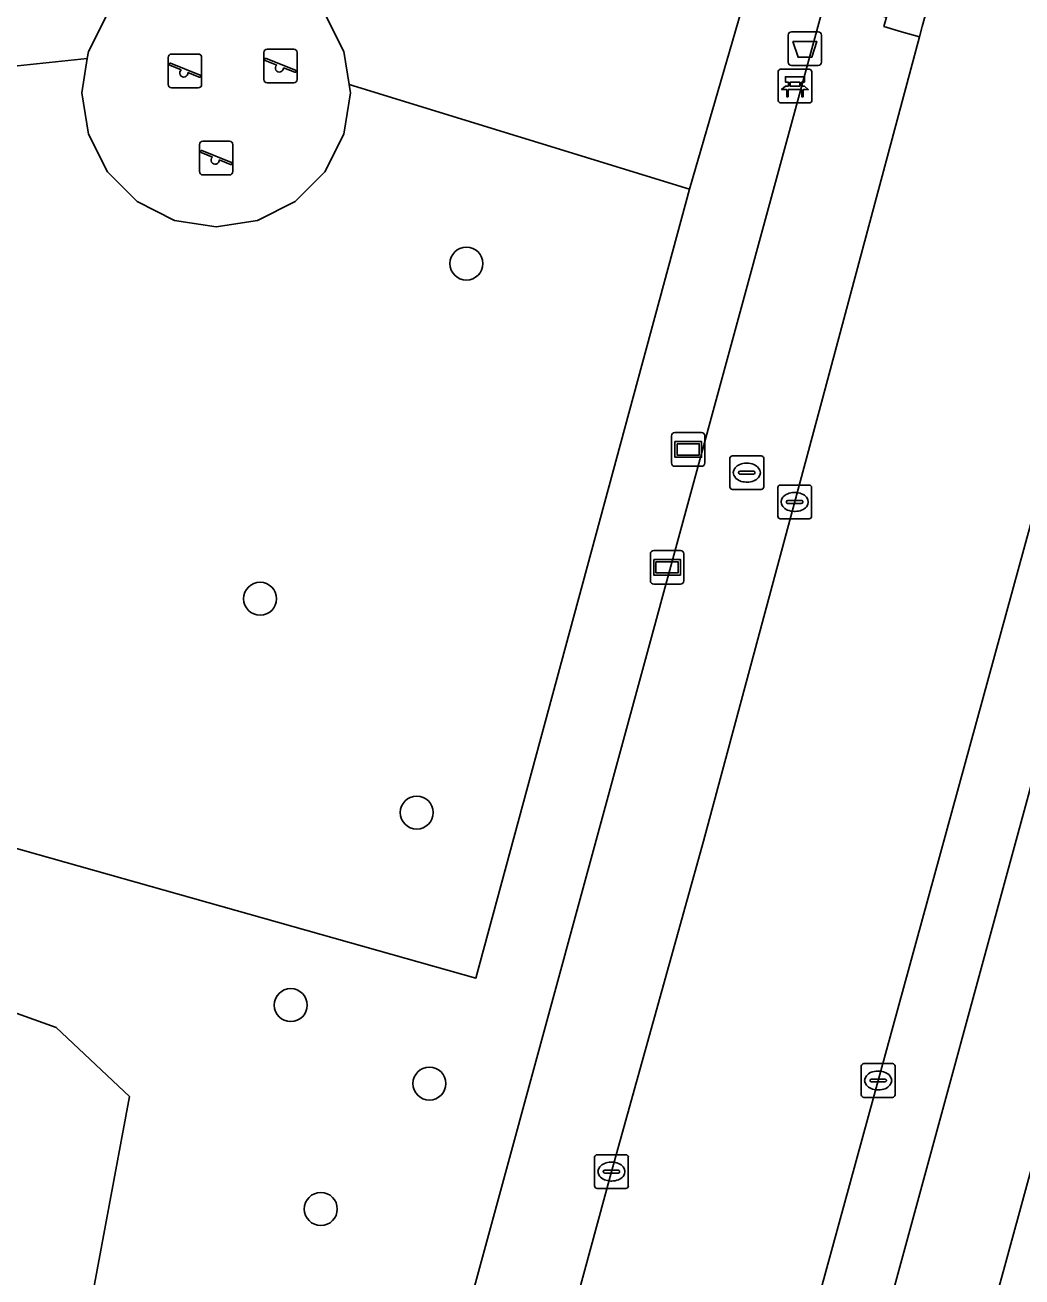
# Model space of a CAD drawing. Extents: x 158031 to 159244, y 380104 to 381214.
# Drawn here: x 158748.37 to 158777.93, y 380825.96 to 380863.09 of the extents above; entities that cross this region are included whole.
import ezdxf

# ---------------------------------------------------------------- set-up
doc = ezdxf.new("R2010")
doc.units = 0
for name, color, linetype in [('IMGEO_Afvalbak', 7, 'Continuous'), ('IMGEO_Bank', 7, 'Continuous'), ('IMGEO_Boom', 7, 'Continuous'), ('IMGEO_Brandkraan', 7, 'Continuous'), ('IMGEO_Erf', 7, 'Continuous'), ('IMGEO_Groenvoorziening', 7, 'Continuous'), ('IMGEO_Haag', 7, 'Continuous'), ('IMGEO_Kolk', 7, 'Continuous'), ('IMGEO_Parkeervlak_open', 7, 'Continuous'), ('IMGEO_Rijbaan_lokaal_gesloten', 7, 'Continuous'), ('IMGEO_Speelvoorziening', 7, 'Continuous'), ('IMGEO_Terreindeel_zand', 7, 'Continuous'), ('IMGEO_Verklikker', 7, 'Continuous'), ('IMGEO_Voetpad_open', 7, 'Continuous')]:
    doc.layers.add(name, color=color, linetype=linetype)

msp = doc.modelspace()

# ---------------------------------------------------------------- linework, layer by layer
at = {"layer": 'IMGEO_Afvalbak'}
for p, q in [((158770.995, 380861.993), (158770.995, 380862.793)), ((158770.995, 380862.793), (158770.995, 380861.993)), ((158771.095, 380862.893), (158771.885, 380862.893)), ((158771.885, 380862.893), (158771.095, 380862.893)), ((158771.985, 380862.793), (158771.985, 380861.993)), ((158771.985, 380861.993), (158771.985, 380862.793)), ((158771.885, 380861.893), (158771.095, 380861.893)), ((158771.095, 380861.893), (158771.885, 380861.893))]:
    msp.add_line(p, q, dxfattribs=at)
msp.add_lwpolyline([(158771.138, 380862.607), (158771.842, 380862.607), (158771.693, 380862.137), (158771.287, 380862.137), (158771.138, 380862.607)], dxfattribs=at)
for centre, start, end in [((158771.095, 380862.793), 90, 180), ((158771.095, 380862.793), 90, 180), ((158771.885, 380862.793), 0, 90), ((158771.885, 380862.793), 360, 90), ((158771.095, 380861.993), 180, 270), ((158771.095, 380861.993), 180, 270), ((158771.885, 380861.993), 270, 0), ((158771.885, 380861.993), 270, 0)]:
    msp.add_arc(centre, 0.1, start, end, dxfattribs=at)
at = {"layer": 'IMGEO_Bank'}
for p, q in [((158770.697, 380860.857), (158770.697, 380861.698)), ((158770.697, 380861.698), (158770.697, 380860.857)), ((158770.772, 380861.782), (158771.613, 380861.782)), ((158771.613, 380861.782), (158770.772, 380861.782)), ((158771.697, 380861.707), (158771.697, 380860.866)), ((158771.697, 380860.866), (158771.697, 380861.707)), ((158771.006, 380861.288), (158771.006, 380861.394)), ((158771.05, 380861.394), (158771.05, 380861.288)), ((158771.338, 380861.4), (158771.056, 380861.4)), ((158771.056, 380861.282), (158771.338, 380861.282)), ((158771.344, 380861.288), (158771.344, 380861.394)), ((158771.388, 380861.394), (158771.388, 380861.288)), ((158771.394, 380861.18), (158771.001, 380861.18)), ((158771.622, 380860.782), (158770.781, 380860.782)), ((158770.781, 380860.782), (158771.622, 380860.782))]:
    msp.add_line(p, q, dxfattribs=at)
for points in [[(158770.944, 380861.18), (158770.802, 380861.18), (158770.914, 380861.282), (158771, 380861.282)], [(158771, 380861.4), (158770.914, 380861.4), (158770.914, 380861.561), (158771.477, 380861.561), (158771.477, 380861.4), (158771.394, 380861.4)], [(158771.394, 380861.282), (158771.477, 380861.282), (158771.589, 380861.18), (158771.45, 380861.18)], [(158770.994, 380861.173), (158770.994, 380860.966), (158770.951, 380860.966), (158770.951, 380861.173)], [(158771.444, 380861.173), (158771.444, 380860.966), (158771.4, 380860.966), (158771.4, 380861.173)]]:
    msp.add_lwpolyline(points, dxfattribs=at)
for centre, radius, start, end in [((158770.775, 380861.704), 0.0779, 92.4484, 184.2845), ((158770.775, 380861.704), 0.0779, 92.4484, 184.2845), ((158771.619, 380861.704), 0.0779, 2.4484, 94.2845), ((158771.619, 380861.704), 0.0779, 2.4484, 94.2845), ((158770.999, 380861.393), 0.00671, 2.8957, 87.1043), ((158770.999, 380861.289), 0.00671, 272.8957, 357.1043), ((158771.056, 380861.393), 0.00671, 92.8957, 177.1043), ((158771.056, 380861.289), 0.00671, 182.8957, 267.1043), ((158771.338, 380861.393), 0.00671, 2.8957, 87.1043), ((158771.338, 380861.289), 0.00671, 272.8957, 357.1043), ((158771.395, 380861.393), 0.00671, 92.8957, 177.1043), ((158771.395, 380861.289), 0.00671, 182.8957, 267.1043), ((158770.775, 380860.86), 0.0779, 182.4484, 274.2845), ((158770.775, 380860.86), 0.0779, 182.4484, 274.2845), ((158770.944, 380861.173), 0.00671, 2.8957, 87.1043), ((158771.001, 380861.173), 0.00671, 92.8957, 177.1043), ((158771.393, 380861.173), 0.00671, 2.8957, 87.1043), ((158771.45, 380861.173), 0.00671, 92.8957, 177.1043), ((158771.619, 380860.86), 0.0779, 272.4484, 4.2845), ((158771.619, 380860.86), 0.0779, 272.4484, 4.2845)]:
    msp.add_arc(centre, radius, start, end, dxfattribs=at)
at = {"layer": 'IMGEO_Boom'}
for centre in [(158761.455, 380856.017), (158755.339, 380846.079), (158759.983, 380839.735), (158756.247, 380834.026), (158760.358, 380831.699), (158757.139, 380827.979)]:
    msp.add_circle(centre, 0.489, dxfattribs=at)
at = {"layer": 'IMGEO_Brandkraan'}
for p, q in [((158769.268, 380849.392), (158769.268, 380850.244)), ((158769.343, 380850.318), (158770.195, 380850.318)), ((158769.756, 380850.098), (158769.781, 380850.098)), ((158770.269, 380850.244), (158770.269, 380849.392)), ((158769.527, 380849.812), (158769.527, 380849.824)), ((158769.965, 380849.775), (158769.567, 380849.775)), ((158769.57, 380849.861), (158769.968, 380849.861)), ((158770.011, 380849.824), (158770.011, 380849.812)), ((158770.195, 380849.318), (158769.343, 380849.318)), ((158769.779, 380849.538), (158769.754, 380849.538))]:
    msp.add_line(p, q, dxfattribs=at)
for points in [[(158769.268, 380849.392), (158769.268, 380850.244)], [(158769.343, 380850.318), (158770.195, 380850.318)], [(158770.269, 380850.244), (158770.269, 380849.392)], [(158770.195, 380849.318), (158769.343, 380849.318)]]:
    msp.add_lwpolyline(points, dxfattribs=at)
for centre, radius, start, end in [((158769.345, 380850.242), 0.0765, 91.552, 178.448), ((158769.345, 380850.242), 0.0765, 91.552, 178.448), ((158770.193, 380850.242), 0.0765, 1.552, 88.448), ((158770.193, 380850.242), 0.0765, 1.552, 88.448), ((158769.567, 380849.821), 0.0403, 85.8775, 175.7526), ((158769.564, 380849.811), 0.0366, 178.938, 274.7102), ((158769.968, 380849.818), 0.043, 264.8664, 352.4533), ((158769.972, 380849.823), 0.0386, 1.7309, 96.639), ((158769.345, 380849.394), 0.0765, 181.552, 268.448), ((158769.345, 380849.394), 0.0765, 181.552, 268.448), ((158770.193, 380849.394), 0.0765, 271.552, 358.448), ((158770.193, 380849.394), 0.0765, 271.552, 358.448)]:
    msp.add_arc(centre, radius, start, end, dxfattribs=at)
for centre, major_axis, ratio, start_param, end_param in [((158769.755, 380849.818), (-0.387, 0.002), 0.722429, 4.712389, 7.853982), ((158769.78, 380849.818), (-0.39, 0.002), 0.717154, 1.570796, 4.712389)]:
    msp.add_ellipse(centre, major_axis=major_axis, ratio=ratio, start_param=start_param, end_param=end_param, dxfattribs=at)
at = {"layer": 'IMGEO_Erf'}
msp.add_lwpolyline([(158781.934, 380842.824), (158775.979, 380821.019), (158776.53, 380818.67), (158783.494, 380820.322), (158782.568, 380824.225), (158787.442, 380825.381), (158787.79, 380823.911), (158793.978, 380825.378), (158794.554, 380822.945), (158796.324, 380823.353), (158795.667, 380826.147), (158799.31, 380827.003), (158799.946, 380824.297), (158806.272, 380825.884), (158809.072, 380826.63), (158808.697, 380828.032), (158808.827, 380828.219), (158809.63, 380829.373), (158811.088, 380829.717), (158811.036, 380829.936), (158817.107, 380831.369), (158817.806, 380828.408), (158821.199, 380829.209), (158817.123, 380846.479)], dxfattribs=at)
at = {"layer": 'IMGEO_Groenvoorziening'}
for points in [[(158745.478, 380868.422), (158745.911, 380864.521), (158752.299, 380865.207), (158752.368, 380864.647), (158752.805, 380864.869), (158754.035, 380865.064), (158755.265, 380864.869), (158756.374, 380864.304), (158757.255, 380863.423), (158757.82, 380862.314), (158757.976, 380861.33), (158768.069, 380858.231), (158769.855, 380864.396), (158760.519, 380866.883), (158755.325, 380868)], [(158745.377, 380839.439), (158761.735, 380834.83), (158768.069, 380858.231), (158757.976, 380861.33), (158758.015, 380861.084), (158757.82, 380859.854), (158757.255, 380858.745), (158756.374, 380857.864), (158755.265, 380857.299), (158754.035, 380857.104), (158752.805, 380857.299), (158751.696, 380857.864), (158750.815, 380858.745), (158750.25, 380859.854), (158750.055, 380861.084), (158750.216, 380862.102), (158742.317, 380861.27)], [(158747.457, 380788.504), (158754.141, 380813.021), (158756.116, 380812.55), (158748.505, 380783.802), (158750.166, 380783.353), (158760.917, 380822.818), (158759.163, 380823.3), (158756.82, 380815.025), (158754.86, 380815.614), (158757.066, 380823.659), (158750.398, 380825.593), (158751.463, 380831.316), (158749.29, 380833.365), (158745.615, 380834.678)]]:
    msp.add_lwpolyline(points, dxfattribs=at)
msp.add_lwpolyline([(158772.083, 380863.803), (158771.987, 380863.828), (158769.855, 380864.396), (158768.069, 380858.231), (158761.735, 380834.83), (158745.377, 380839.439), (158744.82, 380835.905), (158745.615, 380834.678), (158749.29, 380833.365), (158751.463, 380831.316), (158750.398, 380825.593), (158757.066, 380823.659), (158754.86, 380815.614), (158756.82, 380815.025), (158759.163, 380823.3), (158760.917, 380822.818)], close=True, dxfattribs=at)
at = {"layer": 'IMGEO_Haag'}
msp.add_lwpolyline([(158772.083, 380863.803), (158771.987, 380863.828), (158769.855, 380864.396), (158768.069, 380858.231), (158761.735, 380834.83), (158745.377, 380839.439), (158744.82, 380835.905), (158745.615, 380834.678), (158749.29, 380833.365), (158751.463, 380831.316), (158750.398, 380825.593), (158757.066, 380823.659), (158754.86, 380815.614), (158756.82, 380815.025), (158759.163, 380823.3), (158760.917, 380822.818)], close=True, dxfattribs=at)
at = {"layer": 'IMGEO_Kolk'}
for p, q in [((158770.687, 380848.523), (158770.687, 380849.375)), ((158770.762, 380849.449), (158771.614, 380849.449)), ((158771.688, 380849.375), (158771.688, 380848.523)), ((158770.946, 380848.943), (158770.946, 380848.955)), ((158770.989, 380848.992), (158771.387, 380848.992)), ((158771.175, 380849.229), (158771.2, 380849.229)), ((158771.43, 380848.955), (158771.43, 380848.943)), ((158771.384, 380848.906), (158770.986, 380848.906)), ((158771.198, 380848.669), (158771.173, 380848.669)), ((158771.614, 380848.449), (158770.762, 380848.449)), ((158773.238, 380832.29), (158774.09, 380832.29)), ((158773.163, 380831.364), (158773.163, 380832.216)), ((158773.651, 380832.07), (158773.676, 380832.07)), ((158774.164, 380832.216), (158774.164, 380831.364)), ((158773.422, 380831.784), (158773.422, 380831.796)), ((158773.86, 380831.747), (158773.462, 380831.747)), ((158773.465, 380831.833), (158773.863, 380831.833)), ((158773.674, 380831.51), (158773.649, 380831.51)), ((158773.906, 380831.796), (158773.906, 380831.784)), ((158774.09, 380831.29), (158773.238, 380831.29)), ((158765.255, 380828.663), (158765.255, 380829.515)), ((158765.33, 380829.589), (158766.182, 380829.589)), ((158765.743, 380829.369), (158765.768, 380829.369)), ((158766.256, 380829.515), (158766.256, 380828.663)), ((158765.514, 380829.083), (158765.514, 380829.095)), ((158765.952, 380829.046), (158765.554, 380829.046)), ((158765.557, 380829.132), (158765.955, 380829.132)), ((158765.998, 380829.095), (158765.998, 380829.083)), ((158766.182, 380828.589), (158765.33, 380828.589)), ((158765.766, 380828.809), (158765.741, 380828.809))]:
    msp.add_line(p, q, dxfattribs=at)
for points in [[(158770.687, 380848.523), (158770.687, 380849.375)], [(158770.762, 380849.449), (158771.614, 380849.449)], [(158771.688, 380849.375), (158771.688, 380848.523)], [(158771.614, 380848.449), (158770.762, 380848.449)], [(158773.238, 380832.29), (158774.09, 380832.29)], [(158773.163, 380831.364), (158773.163, 380832.216)], [(158774.164, 380832.216), (158774.164, 380831.364)], [(158774.09, 380831.29), (158773.238, 380831.29)], [(158765.255, 380828.663), (158765.255, 380829.515)], [(158765.33, 380829.589), (158766.182, 380829.589)], [(158766.256, 380829.515), (158766.256, 380828.663)], [(158766.182, 380828.589), (158765.33, 380828.589)]]:
    msp.add_lwpolyline(points, dxfattribs=at)
for centre, radius, start, end in [((158770.764, 380849.373), 0.0765, 91.552, 178.448), ((158770.764, 380849.373), 0.0765, 91.552, 178.448), ((158771.612, 380849.373), 0.0765, 1.552, 88.448), ((158771.612, 380849.373), 0.0765, 1.552, 88.448), ((158770.986, 380848.952), 0.0403, 85.8775, 175.7526), ((158770.983, 380848.942), 0.0366, 178.938, 274.7102), ((158771.387, 380848.949), 0.043, 264.8664, 352.4533), ((158771.391, 380848.954), 0.0386, 1.7309, 96.639), ((158770.764, 380848.525), 0.0765, 181.552, 268.448), ((158770.764, 380848.525), 0.0765, 181.552, 268.448), ((158771.612, 380848.525), 0.0765, 271.552, 358.448), ((158771.612, 380848.525), 0.0765, 271.552, 358.448), ((158773.24, 380832.214), 0.0765, 91.552, 178.448), ((158773.24, 380832.214), 0.0765, 91.552, 178.448), ((158774.088, 380832.214), 0.0765, 1.552, 88.448), ((158774.088, 380832.214), 0.0765, 1.552, 88.448), ((158773.462, 380831.793), 0.0403, 85.8775, 175.7526), ((158773.459, 380831.783), 0.0366, 178.938, 274.7102), ((158773.863, 380831.79), 0.043, 264.8664, 352.4533), ((158773.867, 380831.795), 0.0386, 1.7309, 96.639), ((158773.24, 380831.366), 0.0765, 181.552, 268.448), ((158773.24, 380831.366), 0.0765, 181.552, 268.448), ((158774.088, 380831.366), 0.0765, 271.552, 358.448), ((158774.088, 380831.366), 0.0765, 271.552, 358.448), ((158765.332, 380829.513), 0.0765, 91.552, 178.448), ((158765.332, 380829.513), 0.0765, 91.552, 178.448), ((158766.18, 380829.513), 0.0765, 1.552, 88.448), ((158766.18, 380829.513), 0.0765, 1.552, 88.448), ((158765.554, 380829.092), 0.0403, 85.8775, 175.7526), ((158765.551, 380829.082), 0.0366, 178.938, 274.7102), ((158765.955, 380829.089), 0.043, 264.8664, 352.4533), ((158765.959, 380829.094), 0.0386, 1.7309, 96.639), ((158765.332, 380828.665), 0.0765, 181.552, 268.448), ((158765.332, 380828.665), 0.0765, 181.552, 268.448), ((158766.18, 380828.665), 0.0765, 271.552, 358.448), ((158766.18, 380828.665), 0.0765, 271.552, 358.448)]:
    msp.add_arc(centre, radius, start, end, dxfattribs=at)
for centre, major_axis, ratio, start_param, end_param in [((158771.174, 380848.949), (-0.387, 0.002), 0.722429, 4.712389, 7.853982), ((158771.199, 380848.949), (-0.39, 0.002), 0.717154, 1.570796, 4.712389), ((158773.65, 380831.79), (-0.387, 0.002), 0.722429, 4.712389, 7.853982), ((158773.675, 380831.79), (-0.39, 0.002), 0.717154, 1.570796, 4.712389), ((158765.742, 380829.089), (-0.387, 0.002), 0.722429, 4.712389, 7.853982), ((158765.767, 380829.089), (-0.39, 0.002), 0.717154, 1.570796, 4.712389)]:
    msp.add_ellipse(centre, major_axis=major_axis, ratio=ratio, start_param=start_param, end_param=end_param, dxfattribs=at)
at = {"layer": 'IMGEO_Parkeervlak_open'}
for points in [[(158778.178, 380848.268), (158768.374, 380812.489), (158760.134, 380782.268)], [(158763.078, 380785.027), (158772.291, 380818.858), (158773.022, 380821.544), (158779.157, 380844.073)]]:
    msp.add_lwpolyline(points, dxfattribs=at)
at = {"layer": 'IMGEO_Rijbaan_lokaal_gesloten'}
for points in [[(158784.101, 380896.122), (158783.703, 380894.654), (158781.361, 380886.49), (158775.96, 380866.603), (158775.886, 380866.332), (158774.97, 380863.046), (158774.889, 380862.743), (158772.023, 380852.047), (158768.48, 380838.891), (158765.747, 380829.052), (158760.35, 380809.173), (158755.257, 380790.385), (158752.254, 380779.513), (158750.012, 380771.396), (158744.634, 380751.499), (158751.504, 380749.724), (158751.581, 380750), (158752.309, 380753.826), (158752.844, 380755.73), (158756.779, 380770.121)], [(158756.779, 380770.121), (158757.877, 380773.966), (158758.227, 380775.254), (158758.78, 380777.291), (158759.803, 380781.055), (158760.134, 380782.268), (158768.374, 380812.489), (158778.178, 380848.268), (158779.101, 380851.692), (158784.884, 380873.387), (158785.066, 380874.083), (158785.402, 380875.317), (158790.521, 380894.13), (158790.698, 380894.779), (158789.662, 380895.082)]]:
    msp.add_lwpolyline(points, dxfattribs=at)
at = {"layer": 'IMGEO_Speelvoorziening'}
for p, q in [((158755.547, 380862.38), (158756.337, 380862.38)), ((158756.337, 380862.38), (158755.547, 380862.38)), ((158752.616, 380861.334), (158752.616, 380862.134)), ((158752.616, 380862.134), (158752.616, 380861.334)), ((158752.685, 380861.959), (158753.561, 380861.606)), ((158752.716, 380862.234), (158753.506, 380862.234)), ((158753.506, 380862.234), (158752.716, 380862.234)), ((158753.606, 380862.134), (158753.606, 380861.334)), ((158753.606, 380861.334), (158753.606, 380862.134)), ((158755.447, 380861.48), (158755.447, 380862.28)), ((158755.447, 380862.28), (158755.447, 380861.48)), ((158755.83, 380861.908), (158755.491, 380862.045)), ((158755.516, 380862.105), (158756.392, 380861.752)), ((158756.437, 380862.28), (158756.437, 380861.48)), ((158756.437, 380861.48), (158756.437, 380862.28)), ((158752.999, 380861.762), (158752.66, 380861.899)), ((158753.537, 380861.546), (158753.197, 380861.683)), ((158756.368, 380861.692), (158756.028, 380861.829)), ((158753.506, 380861.234), (158752.716, 380861.234)), ((158752.716, 380861.234), (158753.506, 380861.234)), ((158756.337, 380861.38), (158755.547, 380861.38)), ((158755.547, 380861.38), (158756.337, 380861.38)), ((158753.543, 380858.747), (158753.543, 380859.547)), ((158753.543, 380859.547), (158753.543, 380858.747)), ((158753.612, 380859.372), (158754.488, 380859.019)), ((158753.643, 380859.647), (158754.433, 380859.647)), ((158754.433, 380859.647), (158753.643, 380859.647)), ((158754.533, 380859.547), (158754.533, 380858.747)), ((158754.533, 380858.747), (158754.533, 380859.547)), ((158753.926, 380859.175), (158753.587, 380859.312)), ((158754.464, 380858.959), (158754.124, 380859.096)), ((158754.433, 380858.647), (158753.643, 380858.647)), ((158753.643, 380858.647), (158754.433, 380858.647))]:
    msp.add_line(p, q, dxfattribs=at)
for centre, radius, start, end in [((158755.547, 380862.28), 0.1, 90, 180), ((158755.547, 380862.28), 0.1, 90, 180), ((158756.337, 380862.28), 0.1, 0, 90), ((158756.337, 380862.28), 0.1, 360, 90), ((158752.716, 380862.134), 0.1, 90, 180), ((158752.716, 380862.134), 0.1, 90, 180), ((158752.673, 380861.929), 0.0327, 68.078, 248.078), ((158753.506, 380862.134), 0.1, 0, 90), ((158753.506, 380862.134), 0.1, 360, 90), ((158755.504, 380862.075), 0.0327, 68.078, 248.078), ((158753.078, 380861.672), 0.12, 130.9928, 5.1632), ((158753.549, 380861.576), 0.0327, 248.078, 68.078), ((158755.909, 380861.818), 0.12, 130.9928, 5.1632), ((158756.38, 380861.722), 0.0327, 248.078, 68.078), ((158752.716, 380861.334), 0.1, 180, 270), ((158752.716, 380861.334), 0.1, 180, 270), ((158753.506, 380861.334), 0.1, 270, 0), ((158753.506, 380861.334), 0.1, 270, 0), ((158755.547, 380861.48), 0.1, 180, 270), ((158755.547, 380861.48), 0.1, 180, 270), ((158756.337, 380861.48), 0.1, 270, 0), ((158756.337, 380861.48), 0.1, 270, 0), ((158753.643, 380859.547), 0.1, 90, 180), ((158753.643, 380859.547), 0.1, 90, 180), ((158753.6, 380859.342), 0.0327, 68.078, 248.078), ((158754.433, 380859.547), 0.1, 0, 90), ((158754.433, 380859.547), 0.1, 360, 90), ((158754.005, 380859.085), 0.12, 130.9928, 5.1632), ((158754.476, 380858.989), 0.0327, 248.078, 68.078), ((158753.643, 380858.747), 0.1, 180, 270), ((158753.643, 380858.747), 0.1, 180, 270), ((158754.433, 380858.747), 0.1, 270, 0), ((158754.433, 380858.747), 0.1, 270, 0)]:
    msp.add_arc(centre, radius, start, end, dxfattribs=at)
at = {"layer": 'IMGEO_Terreindeel_zand'}
msp.add_lwpolyline([(158757.82, 380862.314), (158757.255, 380863.423), (158756.374, 380864.304), (158755.265, 380864.869), (158754.035, 380865.064), (158752.805, 380864.869), (158752.368, 380864.647), (158751.696, 380864.304), (158750.815, 380863.423), (158750.25, 380862.314), (158750.216, 380862.102), (158750.055, 380861.084), (158750.25, 380859.854), (158750.815, 380858.745), (158751.696, 380857.864), (158752.805, 380857.299), (158754.035, 380857.104), (158755.265, 380857.299), (158756.374, 380857.864), (158757.255, 380858.745), (158757.82, 380859.854), (158758.015, 380861.084), (158757.976, 380861.33)], close=True, dxfattribs=at)
at = {"layer": 'IMGEO_Verklikker'}
for p, q in [((158767.537, 380850.106), (158767.537, 380850.906)), ((158767.537, 380850.906), (158767.537, 380850.106)), ((158767.637, 380851.006), (158768.427, 380851.006)), ((158768.427, 380851.006), (158767.637, 380851.006)), ((158768.527, 380850.906), (158768.527, 380850.106)), ((158768.527, 380850.106), (158768.527, 380850.906)), ((158768.427, 380850.006), (158767.637, 380850.006)), ((158767.637, 380850.006), (158768.427, 380850.006)), ((158767.009, 380847.511), (158767.799, 380847.511)), ((158767.799, 380847.511), (158767.009, 380847.511)), ((158766.909, 380846.611), (158766.909, 380847.411)), ((158766.909, 380847.411), (158766.909, 380846.611)), ((158767.899, 380847.411), (158767.899, 380846.611)), ((158767.899, 380846.611), (158767.899, 380847.411)), ((158767.799, 380846.511), (158767.009, 380846.511)), ((158767.009, 380846.511), (158767.799, 380846.511))]:
    msp.add_line(p, q, dxfattribs=at)
for points in [[(158767.638, 380850.738), (158768.426, 380850.738), (158768.426, 380850.274), (158767.638, 380850.274), (158767.638, 380850.738)], [(158767.703, 380850.673), (158767.703, 380850.339), (158768.361, 380850.339), (158768.361, 380850.673), (158767.703, 380850.673)], [(158767.01, 380847.243), (158767.798, 380847.243), (158767.798, 380846.779), (158767.01, 380846.779), (158767.01, 380847.243)], [(158767.075, 380847.178), (158767.075, 380846.844), (158767.733, 380846.844), (158767.733, 380847.178), (158767.075, 380847.178)]]:
    msp.add_lwpolyline(points, dxfattribs=at)
for centre, start, end in [((158767.637, 380850.906), 90, 180), ((158767.637, 380850.906), 90, 180), ((158768.427, 380850.906), 0, 90), ((158768.427, 380850.906), 360, 90), ((158767.637, 380850.106), 180, 270), ((158767.637, 380850.106), 180, 270), ((158768.427, 380850.106), 270, 0), ((158768.427, 380850.106), 270, 0), ((158767.009, 380847.411), 90, 180), ((158767.009, 380847.411), 90, 180), ((158767.799, 380847.411), 0, 90), ((158767.799, 380847.411), 360, 90), ((158767.009, 380846.611), 180, 270), ((158767.009, 380846.611), 180, 270), ((158767.799, 380846.611), 270, 0), ((158767.799, 380846.611), 270, 0)]:
    msp.add_arc(centre, 0.1, start, end, dxfattribs=at)
at = {"layer": 'IMGEO_Voetpad_open'}
for points in [[(158742.317, 380861.27), (158750.216, 380862.102), (158750.25, 380862.314), (158750.815, 380863.423), (158751.696, 380864.304), (158752.368, 380864.647), (158752.299, 380865.207), (158745.911, 380864.521), (158745.478, 380868.422)], [(158744.634, 380751.499), (158750.012, 380771.396), (158752.254, 380779.513), (158755.257, 380790.385), (158760.35, 380809.173), (158765.747, 380829.052), (158768.48, 380838.891), (158772.023, 380852.047), (158774.889, 380862.743), (158774.356, 380862.896), (158773.834, 380863.046), (158773.909, 380863.324), (158772.083, 380863.803), (158760.917, 380822.818), (158750.166, 380783.353), (158749.379, 380780.49), (158742.931, 380756.845)], [(158779.157, 380844.073), (158773.022, 380821.544), (158772.291, 380818.858), (158763.078, 380785.027)], [(158773.048, 380810.17), (158774.398, 380815.137), (158775.979, 380821.019), (158781.934, 380842.824)]]:
    msp.add_lwpolyline(points, dxfattribs=at)
msp.add_lwpolyline([(158775.886, 380866.332), (158775.96, 380866.603), (158775.389, 380866.749), (158774.873, 380866.881), (158774.803, 380866.622), (158773.909, 380863.324), (158773.834, 380863.046), (158774.356, 380862.896), (158774.889, 380862.743), (158774.97, 380863.046)], close=True, dxfattribs=at)

doc.saveas('drawing.dxf')
